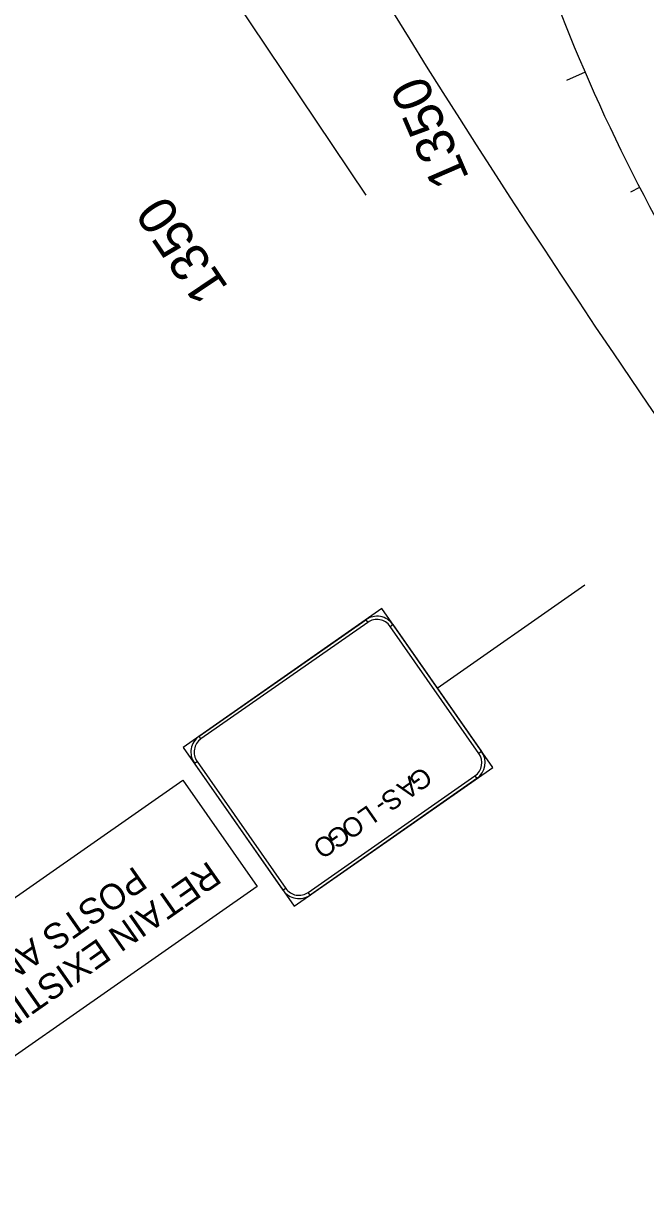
# Model space of a CAD drawing. Extents: x 2001876 to 2025694, y 804561 to 868938.
# Drawn here: x 2013679 to 2014167, y 821154 to 822068 of the extents above; entities that cross this region are included whole.
import ezdxf

# ---------------------------------------------------------------- set-up
doc = ezdxf.new("R2010")
doc.units = 0
for name, color, linetype in [('RD_EX_RW', 7, 'Continuous'), ('RD_PD_CLEAR ZONE', 7, 'Continuous'), ('RD_Sketch2', 7, 'Continuous'), ('TR SN EXTRUDED PANEL SIGNS - GROUND MOUNTED', 7, 'Continuous')]:
    doc.layers.add(name, color=color, linetype=linetype)

msp = doc.modelspace()

# ---------------------------------------------------------------- linework, layer by layer
at = {"layer": 'RD_PD_CLEAR ZONE'}
msp.add_line((2013948.01, 821932.87), (2013798.95, 822154.89), dxfattribs=at)
for centre, radius, start, end in [((2020767.46, 826282.99), 7994.76, 207.545411, 229.949057), ((2015434.54, 822597.66), 1432.4, 189.81268, 215.20066)]:
    msp.add_arc(centre, radius, start, end, dxfattribs=at)
at = {"layer": 'RD_Sketch2'}
for p, q in [((2014119.72, 822029.32), (2014105.04, 822022.97)), ((2014162.57, 821938.98), (2014155.47, 821935.3))]:
    msp.add_line(p, q, dxfattribs=at)
at = {"layer": 'TR SN EXTRUDED PANEL SIGNS - GROUND MOUNTED'}
for p, q in [((2014003.74, 821546.21), (2014119.59, 821627.18)), ((2013947.74, 821599.79), (2013949.19, 821597.71)), ((2013966.83, 821594.59), (2013968.91, 821596.04)), ((2013818.38, 821506.28), (2013816.93, 821508.36)), ((2014038.57, 821496.38), (2014036.49, 821494.92)), ((2013813.18, 821487.19), (2013815.25, 821488.64)), ((2014033.37, 821477.29), (2014034.82, 821475.21)), ((2013884.92, 821388.97), (2013882.84, 821387.52)), ((2013904.01, 821383.77), (2013902.56, 821385.85))]:
    msp.add_line(p, q, dxfattribs=at)
for points in [[(2013960.2, 821608.5), (2013804.47, 821499.65), (2013891.55, 821375.06), (2014047.28, 821483.92), (2013960.2, 821608.5)], [(2013949.19, 821597.71), (2013818.38, 821506.28), (2013816.93, 821508.36), (2013947.74, 821599.79), (2013949.19, 821597.71)], [(2014036.49, 821494.92), (2013966.83, 821594.59), (2013968.91, 821596.04), (2014038.57, 821496.38), (2014036.49, 821494.92)], [(2013815.25, 821488.64), (2013884.92, 821388.97), (2013882.84, 821387.52), (2013813.18, 821487.19), (2013815.25, 821488.64)], [(2013862.46, 821390.46), (2013530.79, 821158.62), (2013472.47, 821242.06), (2013804.14, 821473.89)], [(2013902.56, 821385.85), (2014033.37, 821477.29), (2014034.82, 821475.21), (2013904.01, 821383.77), (2013902.56, 821385.85)]]:
    msp.add_lwpolyline(points, close=True, dxfattribs=at)
for centre, radius, start, end in [((2013956.45, 821587.33), 15.2, 34.95304, 124.95325), ((2013956.45, 821587.33), 12.67, 34.95304, 124.95325), ((2013825.64, 821495.9), 15.2, 124.95325, 214.95346), ((2013825.64, 821495.9), 12.67, 124.95325, 214.95346), ((2014026.11, 821487.67), 12.67, 304.9534, 34.95304), ((2014026.11, 821487.67), 15.2, 304.9534, 34.95304), ((2013895.3, 821396.23), 15.2, 214.95319, 304.9534), ((2013895.3, 821396.23), 12.67, 214.95319, 304.9534)]:
    msp.add_arc(centre, radius, start, end, dxfattribs=at)

# ---------------------------------------------------------------- texts
at = {"layer": 'RD_EX_RW'}
for rotation, p in [(113.37687, (2014029.16, 821946.47)), (123.87643, (2013840.47, 821860.52))]:
    msp.add_text('1350', height=30, rotation=rotation, dxfattribs=at).set_placement(p)
at = {"layer": 'TR SN EXTRUDED PANEL SIGNS - GROUND MOUNTED'}
for s, height, p in [('G', 15.2, (2013992.81, 821485.25)), ('A', 15.2, (2013982.1, 821477.77)), ('S', 15.2, (2013969.35, 821468.86)), ('-', 15.2, (2013958.65, 821461.37)), ('O', 15.2, (2013939.57, 821448.04)), ('L', 15.2, (2013949.5, 821454.98)), ('G', 15.2, (2013928.47, 821440.28)), ('O', 15.2, (2013917.77, 821432.8)), ('RETAIN EXISTING I-BEAM', 20, (2013824.4, 821410.97)), ('POSTS AND SIGN.', 20, (2013766.36, 821407))]:
    msp.add_text(s, height=height, rotation=214.95319, dxfattribs=at).set_placement(p)

doc.saveas('drawing.dxf')
